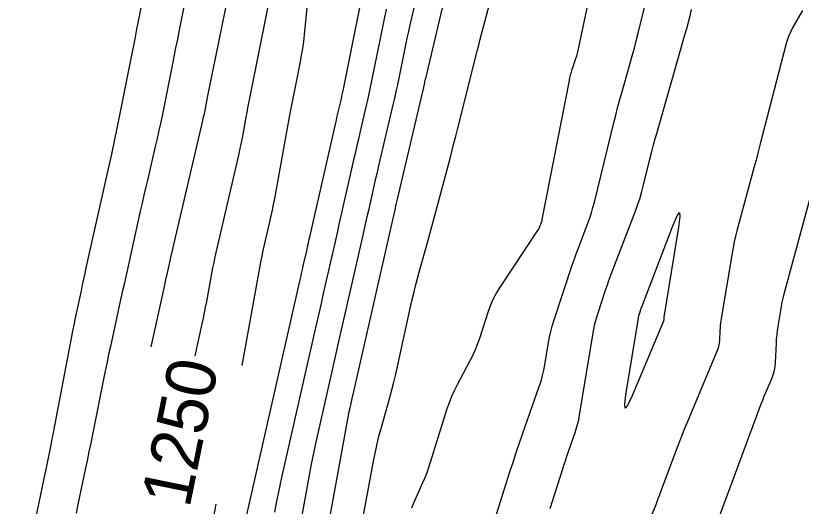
# Model space of a CAD drawing. Extents: x 658976 to 668726, y 639543 to 647196.
# Drawn here: x 662554.9 to 662650, y 643041.9 to 643101.4 of the extents above; entities that cross this region are included whole.
import ezdxf

# ---------------------------------------------------------------- set-up
doc = ezdxf.new("R2010")
doc.units = 0
for name, color, linetype in [('Ex_Contour Labels', 7, 'Continuous'), ('Ex_Major Contours', 7, 'Continuous'), ('Ex_Minor Contours', 7, 'Continuous')]:
    doc.layers.add(name, color=color, linetype=linetype)

msp = doc.modelspace()

# ---------------------------------------------------------------- linework, layer by layer
at = {"layer": 'Ex_Major Contours'}
for points in [[(662610.472, 643032.745), (662614.694, 643046.117), (662615.068, 643047.287), (662615.452, 643048.455), (662615.846, 643049.62), (662616.249, 643050.781), (662618.243, 643056.456), (662618.454, 643057.101), (662618.636, 643057.755), (662618.789, 643058.415), (662618.914, 643059.083), (662619.353, 643061.77), (662619.476, 643062.439), (662619.625, 643063.101), (662619.8, 643063.756), (662620.002, 643064.406), (662622.281, 643071.261), (662622.494, 643071.89), (662622.714, 643072.516), (662622.94, 643073.14), (662623.174, 643073.761), (662624.12, 643076.242), (662624.347, 643076.865), (662624.554, 643077.494), (662624.741, 643078.13), (662624.909, 643078.772), (662627.266, 643088.388), (662627.493, 643089.296), (662627.729, 643090.203), (662627.973, 643091.107), (662628.226, 643092.008), (662629.254, 643095.61), (662629.507, 643096.512), (662629.75, 643097.416), (662629.986, 643098.323), (662630.212, 643099.231), (662632.424, 643108.292)], [(662576.616, 643060.147), (662577.455, 643064.031), (662577.598, 643064.706), (662577.735, 643065.382), (662577.866, 643066.059), (662577.992, 643066.737), (662578.482, 643069.453), (662578.608, 643070.132), (662578.743, 643070.808), (662578.886, 643071.483), (662579.037, 643072.156), (662581.881, 643084.488), (662582.009, 643085.058), (662582.13, 643085.629), (662582.245, 643086.202), (662582.354, 643086.776), (662582.774, 643089.075), (662582.88, 643089.649), (662582.988, 643090.223), (662583.099, 643090.797), (662583.213, 643091.37), (662585.96, 643105.132)], [(662599.699, 643102.161), (662597.957, 643093.478), (662597.796, 643092.689), (662597.628, 643091.901), (662597.453, 643091.115), (662597.272, 643090.331), (662596.534, 643087.195), (662596.35, 643086.411), (662596.168, 643085.627), (662595.988, 643084.842), (662595.809, 643084.057), (662594.319, 643077.486), (662594.043, 643076.265), (662593.766, 643075.045), (662593.489, 643073.825), (662593.212, 643072.605), (662592.105, 643067.725), (662591.828, 643066.505), (662591.551, 643065.285), (662591.275, 643064.065), (662590.998, 643062.845), (662587.128, 643045.77), (662586.877, 643044.635), (662586.637, 643043.497), (662586.409, 643042.357), (662586.193, 643041.215)], [(662653.003, 643086.645), (662647.855, 643067.621), (662647.731, 643067.137), (662647.619, 643066.65), (662647.52, 643066.161), (662647.433, 643065.669), (662647.111, 643063.696), (662647.038, 643063.201), (662646.979, 643062.706), (662646.934, 643062.209), (662646.904, 643061.71), (662646.797, 643059.349), (662646.754, 643058.865), (662646.669, 643058.39), (662646.543, 643057.925), (662646.375, 643057.469), (662645.62, 643055.663), (662645.434, 643055.211), (662645.252, 643054.756), (662645.075, 643054.3), (662644.902, 643053.843), (662639.813, 643040.139)]]:
    msp.add_lwpolyline(points, dxfattribs=at)
at = {"layer": 'Ex_Minor Contours'}
for points in [[(662602.808, 643041.746), (662603.074, 643042.358), (662604.154, 643044.799), (662604.415, 643045.412), (662604.658, 643046.033), (662604.884, 643046.66), (662605.092, 643047.293), (662607.11, 643053.758), (662607.365, 643054.512), (662607.654, 643055.251), (662607.977, 643055.976), (662608.335, 643056.686), (662609.834, 643059.499), (662610.193, 643060.21), (662610.52, 643060.933), (662610.816, 643061.67), (662611.079, 643062.421), (662612.114, 643065.587), (662612.394, 643066.355), (662612.723, 643067.099), (662613.103, 643067.819), (662613.533, 643068.514), (662618.116, 643075.409), (662618.175, 643075.504), (662618.229, 643075.603), (662618.277, 643075.704), (662618.32, 643075.808), (662618.479, 643076.229), (662618.517, 643076.335), (662618.55, 643076.442), (662618.578, 643076.551), (662618.602, 643076.661), (662621.886, 643093.532), (662621.958, 643093.869), (662622.04, 643094.203), (662622.134, 643094.534), (662622.239, 643094.863), (662622.681, 643096.169), (662622.786, 643096.497), (662622.882, 643096.828), (662622.967, 643097.161), (662623.042, 643097.497), (662626.098, 643112.143)], [(662590.882, 643110.116), (662589.781, 643099.043), (662589.69, 643098.224), (662589.578, 643097.408), (662589.447, 643096.594), (662589.295, 643095.784), (662588.65, 643092.55), (662588.49, 643091.741), (662588.333, 643090.931), (662588.18, 643090.121), (662588.03, 643089.31), (662586.185, 643079.215), (662586.052, 643078.511), (662585.911, 643077.809), (662585.762, 643077.108), (662585.605, 643076.409), (662584.961, 643073.617), (662584.805, 643072.918), (662584.656, 643072.218), (662584.516, 643071.515), (662584.385, 643070.811), (662582.328, 643059.414), (662582.252, 643059)], [(662604.614, 643108.799), (662602.593, 643100.256), (662602.407, 643099.452), (662602.227, 643098.647), (662602.054, 643097.84), (662601.888, 643097.031), (662601.239, 643093.793), (662601.073, 643092.985), (662600.901, 643092.177), (662600.722, 643091.372), (662600.536, 643090.567), (662598.92, 643083.699), (662598.746, 643082.958), (662598.574, 643082.216), (662598.403, 643081.473), (662598.234, 643080.731), (662597.56, 643077.759), (662597.392, 643077.016), (662597.224, 643076.274), (662597.055, 643075.531), (662596.887, 643074.788), (662593.957, 643061.878), (662593.793, 643061.155), (662593.629, 643060.432), (662593.465, 643059.709), (662593.301, 643058.986), (662591.282, 643050.078), (662591.113, 643049.316), (662590.952, 643048.552), (662590.799, 643047.786), (662590.654, 643047.019), (662588.366, 643034.576)], [(662582.441, 643039.113), (662589.265, 643069.218), (662589.369, 643069.678), (662589.473, 643070.138), (662589.578, 643070.598), (662589.682, 643071.058), (662590.1, 643072.897), (662590.204, 643073.357), (662590.308, 643073.817), (662590.413, 643074.277), (662590.517, 643074.737), (662593.612, 643088.391), (662593.686, 643088.715), (662593.76, 643089.038), (662593.835, 643089.361), (662593.911, 643089.684), (662594.215, 643090.977), (662594.29, 643091.3), (662594.362, 643091.624), (662594.431, 643091.948), (662594.497, 643092.274), (662597.697, 643108.23)], [(662596.75, 643039.777), (662598.215, 643047.593), (662598.404, 643048.543), (662598.613, 643049.489), (662598.844, 643050.43), (662599.095, 643051.367), (662600.141, 643055.102), (662600.396, 643056.038), (662600.638, 643056.977), (662600.867, 643057.919), (662601.082, 643058.864), (662602.839, 643066.834), (662603.045, 643067.741), (662603.266, 643068.645), (662603.499, 643069.545), (662603.746, 643070.442), (662604.76, 643074.023), (662605.011, 643074.919), (662605.258, 643075.816), (662605.502, 643076.714), (662605.74, 643077.613), (662607.486, 643084.246), (662607.705, 643085.081), (662607.921, 643085.917), (662608.135, 643086.753), (662608.346, 643087.59), (662610.724, 643097.054), (662610.911, 643097.794), (662611.101, 643098.533), (662611.292, 643099.272), (662611.486, 643100.011), (662613.718, 643108.451)], [(662607.667, 643107.321), (662604.462, 643093.766), (662604.431, 643093.635), (662604.402, 643093.504), (662604.374, 643093.373), (662604.347, 643093.241), (662604.241, 643092.714), (662604.214, 643092.582), (662604.186, 643092.451), (662604.157, 643092.32), (662604.127, 643092.189), (662601.053, 643079.131), (662601.015, 643078.968), (662600.978, 643078.805), (662600.94, 643078.642), (662600.903, 643078.48), (662600.755, 643077.828), (662600.718, 643077.665), (662600.681, 643077.502), (662600.644, 643077.339), (662600.607, 643077.176), (662595.761, 643055.819), (662595.707, 643055.579), (662595.652, 643055.339), (662595.317, 643053.86), (662595.289, 643053.734), (662595.262, 643053.607), (662595.237, 643053.48), (662595.213, 643053.353), (662591.264, 643031.88)], [(662571.271, 643061.235), (662572.83, 643068.35), (662572.921, 643068.763), (662573.012, 643069.176), (662573.104, 643069.589), (662573.196, 643070.002), (662573.565, 643071.653), (662573.657, 643072.065), (662573.751, 643072.478), (662573.846, 643072.89), (662573.942, 643073.302), (662577.449, 643088.31), (662577.539, 643088.702), (662577.626, 643089.095), (662577.71, 643089.489), (662577.791, 643089.883), (662578.107, 643091.461), (662578.186, 643091.856), (662578.265, 643092.25), (662578.344, 643092.645), (662578.424, 643093.039), (662580.938, 643105.525)], [(662554.879, 643028.824), (662558.494, 643046.059), (662558.517, 643046.166), (662558.54, 643046.274), (662558.545, 643046.301), (662558.551, 643046.328), (662558.556, 643046.355), (662558.562, 643046.382), (662559.117, 643049.163), (662559.211, 643049.636), (662559.304, 643050.109), (662559.396, 643050.582), (662559.487, 643051.055), (662561.672, 643062.487), (662561.807, 643063.184), (662561.946, 643063.88), (662562.088, 643064.576), (662562.233, 643065.271), (662562.822, 643068.05), (662562.97, 643068.745), (662563.12, 643069.439), (662563.272, 643070.133), (662563.426, 643070.826), (662566.15, 643083.031), (662566.495, 643084.598), (662566.831, 643086.167), (662567.159, 643087.738), (662567.477, 643089.311), (662568.971, 643096.794), (662569.166, 643097.774), (662569.359, 643098.755), (662569.551, 643099.735), (662569.741, 643100.716), (662570.5, 643104.64)], [(662562.22, 643041.076), (662562.443, 643042.138), (662563.336, 643046.39), (662563.558, 643047.453), (662563.777, 643048.516), (662563.994, 643049.58), (662564.208, 643050.645), (662565.624, 643057.738), (662565.815, 643058.681), (662566.009, 643059.622), (662566.209, 643060.563), (662566.412, 643061.503), (662567.235, 643065.26), (662567.442, 643066.199), (662567.649, 643067.138), (662567.857, 643068.076), (662568.066, 643069.015), (662570.002, 643077.675), (662570.222, 643078.656), (662570.445, 643079.637), (662570.67, 643080.617), (662570.898, 643081.596), (662571.814, 643085.513), (662572.038, 643086.493), (662572.256, 643087.475), (662572.465, 643088.458), (662572.666, 643089.443), (662573.929, 643095.746), (662574.103, 643096.61), (662574.276, 643097.474), (662574.45, 643098.339), (662574.624, 643099.203), (662575.32, 643102.659)], [(662619.563, 643041.647), (662621.049, 643046.354), (662621.225, 643046.906), (662621.406, 643047.456), (662621.591, 643048.004), (662621.781, 643048.551), (662622.549, 643050.735), (662622.728, 643051.285), (662622.883, 643051.84), (662623.014, 643052.402), (662623.119, 643052.97), (662624.709, 643062.697), (662624.834, 643063.373), (662624.984, 643064.043), (662625.162, 643064.706), (662625.366, 643065.363), (662626.235, 643067.976), (662626.455, 643068.628), (662626.683, 643069.277), (662626.918, 643069.924), (662627.16, 643070.569), (662629.915, 643077.792), (662630.19, 643078.548), (662630.442, 643079.311), (662630.669, 643080.082), (662630.873, 643080.86), (662631.639, 643083.988), (662631.835, 643084.769), (662632.037, 643085.548), (662632.247, 643086.325), (662632.465, 643087.1), (662635.871, 643099.038), (662636.085, 643099.801), (662636.291, 643100.566), (662636.49, 643101.332), (662636.681, 643102.101)], [(662650.084, 643101.984), (662648.944, 643099.972), (662648.676, 643099.462), (662648.444, 643098.937), (662648.247, 643098.399), (662648.085, 643097.846), (662644.99, 643085.837), (662644.821, 643085.184), (662644.649, 643084.531), (662644.476, 643083.879), (662644.301, 643083.227), (662642.158, 643075.309), (662641.986, 643074.64), (662641.832, 643073.966), (662641.694, 643073.289), (662641.574, 643072.608), (662640.238, 643064.426), (662640.194, 643064.128), (662640.158, 643063.829), (662640.132, 643063.529), (662640.114, 643063.229), (662640.059, 643062.024), (662640.032, 643061.726), (662639.98, 643061.433), (662639.902, 643061.146), (662639.799, 643060.865), (662636.216, 643052.293), (662635.83, 643051.357), (662635.453, 643050.417), (662635.087, 643049.473), (662634.729, 643048.526), (662632.877, 643043.54), (662632.745, 643043.185), (662632.611, 643042.831), (662632.477, 643042.478), (662632.34, 643042.125), (662631.793, 643040.714)], [(662579.082, 643042.181), (662578.739, 643040.263)]]:
    msp.add_lwpolyline(points, dxfattribs=at)
msp.add_lwpolyline([(662633.343, 643065.013), (662633.336, 643064.953), (662633.33, 643064.893), (662633.327, 643064.833), (662633.316, 643064.592), (662633.31, 643064.532), (662633.3, 643064.474), (662633.284, 643064.416), (662633.264, 643064.36), (662629.453, 643055.245), (662628.942, 643054.142), (662628.651, 643053.809), (662628.58, 643054.246), (662628.73, 643055.452), (662630.246, 643064.727), (662630.271, 643064.862), (662630.301, 643064.996), (662630.336, 643065.128), (662630.377, 643065.26), (662630.551, 643065.782), (662630.595, 643065.913), (662630.641, 643066.043), (662630.688, 643066.172), (662630.736, 643066.301), (662634.404, 643075.915), (662634.918, 643077.138), (662635.203, 643077.514), (662635.261, 643077.045), (662635.092, 643075.73), (662633.352, 643065.072)], close=True, dxfattribs=at)

# ---------------------------------------------------------------- texts
at = {"layer": 'Ex_Contour Labels'}
msp.add_text('1250', height=6, rotation=78.49356, dxfattribs=at).set_placement((662575.899, 643041.584))

doc.saveas('drawing.dxf')
